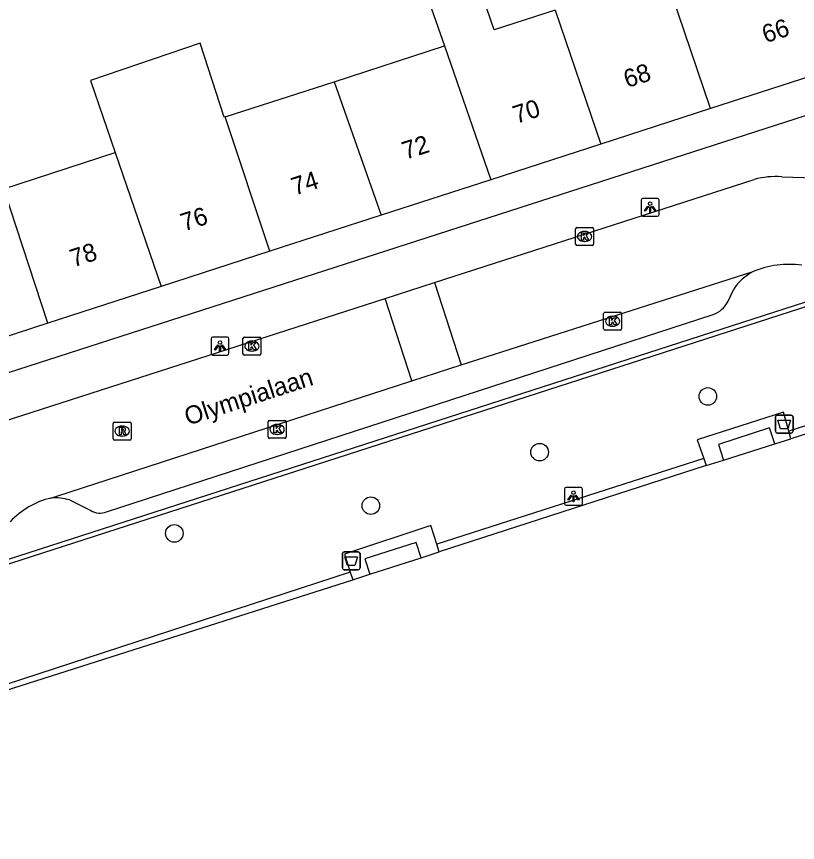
# Model space of a CAD drawing. Extents: x 158087 to 159494, y 382905 to 383981.
# Drawn here: x 159142.12 to 159185.66, y 383198.77 to 383244.83 of the extents above; entities that cross this region are included whole.
import ezdxf

# ---------------------------------------------------------------- set-up
doc = ezdxf.new("R2010")
doc.units = 0
for name, color, linetype in [('IMGEO_Afvalbak', 7, 'Continuous'), ('IMGEO_Boom', 7, 'Continuous'), ('IMGEO_Hek', 7, 'Continuous'), ('IMGEO_Kolk', 7, 'Continuous'), ('IMGEO_Lichtpunt', 7, 'Continuous'), ('IMGEO_Openbare_ruimte_label', 7, 'Continuous'), ('IMGEO_Pand', 7, 'Continuous'), ('IMGEO_Pand_nummerreeks', 7, 'Continuous'), ('IMGEO_Rijbaan_lokaal_open', 7, 'Continuous'), ('IMGEO_Rioolput', 7, 'Continuous'), ('IMGEO_Voetpad_open', 7, 'Continuous')]:
    doc.layers.add(name, color=color, linetype=linetype)

msp = doc.modelspace()

# ---------------------------------------------------------------- linework, layer by layer
at = {"layer": 'IMGEO_Afvalbak'}
for p, q in [((159184.422, 383221.698), (159184.422, 383222.498)), ((159184.422, 383222.498), (159184.422, 383221.698)), ((159184.522, 383222.598), (159185.312, 383222.598)), ((159185.312, 383222.598), (159184.522, 383222.598)), ((159185.412, 383222.498), (159185.412, 383221.698)), ((159185.412, 383221.698), (159185.412, 383222.498)), ((159185.312, 383221.598), (159184.522, 383221.598)), ((159184.522, 383221.598), (159185.312, 383221.598)), ((159160.282, 383214.075), (159160.282, 383214.875)), ((159160.282, 383214.875), (159160.282, 383214.075)), ((159160.382, 383214.975), (159161.172, 383214.975)), ((159161.172, 383214.975), (159160.382, 383214.975)), ((159161.272, 383214.875), (159161.272, 383214.075)), ((159161.272, 383214.075), (159161.272, 383214.875)), ((159161.172, 383213.975), (159160.382, 383213.975)), ((159160.382, 383213.975), (159161.172, 383213.975))]:
    msp.add_line(p, q, dxfattribs=at)
for points in [[(159184.565, 383222.312), (159185.269, 383222.312), (159185.12, 383221.842), (159184.714, 383221.842), (159184.565, 383222.312)], [(159160.425, 383214.689), (159161.129, 383214.689), (159160.98, 383214.219), (159160.574, 383214.219), (159160.425, 383214.689)]]:
    msp.add_lwpolyline(points, dxfattribs=at)
for centre, start, end in [((159184.522, 383222.498), 90, 180), ((159184.522, 383222.498), 90, 180), ((159185.312, 383222.498), 0, 90), ((159185.312, 383222.498), 360, 90), ((159184.522, 383221.698), 180, 270), ((159184.522, 383221.698), 180, 270), ((159185.312, 383221.698), 270, 0), ((159185.312, 383221.698), 270, 0), ((159160.382, 383214.875), 90, 180), ((159160.382, 383214.875), 90, 180), ((159161.172, 383214.875), 0, 90), ((159161.172, 383214.875), 360, 90), ((159160.382, 383214.075), 180, 270), ((159160.382, 383214.075), 180, 270), ((159161.172, 383214.075), 270, 0), ((159161.172, 383214.075), 270, 0)]:
    msp.add_arc(centre, 0.1, start, end, dxfattribs=at)
at = {"layer": 'IMGEO_Boom'}
for centre in [(159180.66, 383223.643), (159171.279, 383220.537), (159161.873, 383217.548), (159150.913, 383216.003)]:
    msp.add_circle(centre, 0.489, dxfattribs=at)
at = {"layer": 'IMGEO_Hek'}
msp.add_lwpolyline([(159115.411, 383205.836), (159228.05, 383242.187)], dxfattribs=at)
at = {"layer": 'IMGEO_Kolk'}
for p, q in [((159173.288, 383232.137), (159173.288, 383232.989)), ((159173.363, 383233.063), (159174.215, 383233.063)), ((159174.289, 383232.989), (159174.289, 383232.137)), ((159173.776, 383232.843), (159173.801, 383232.843)), ((159174.215, 383232.063), (159173.363, 383232.063)), ((159173.799, 383232.283), (159173.774, 383232.283)), ((159174.851, 383227.408), (159174.851, 383228.26)), ((159174.926, 383228.334), (159175.778, 383228.334)), ((159175.339, 383228.114), (159175.364, 383228.114)), ((159175.852, 383228.26), (159175.852, 383227.408)), ((159175.362, 383227.554), (159175.337, 383227.554)), ((159175.778, 383227.334), (159174.926, 383227.334)), ((159154.742, 383226.021), (159154.742, 383226.873)), ((159154.817, 383226.947), (159155.669, 383226.947)), ((159155.23, 383226.727), (159155.255, 383226.727)), ((159155.743, 383226.873), (159155.743, 383226.021)), ((159155.253, 383226.167), (159155.228, 383226.167)), ((159155.669, 383225.947), (159154.817, 383225.947)), ((159156.144, 383221.38), (159156.144, 383222.232)), ((159156.219, 383222.306), (159157.071, 383222.306)), ((159156.632, 383222.086), (159156.657, 383222.086)), ((159157.145, 383222.232), (159157.145, 383221.38)), ((159156.655, 383221.526), (159156.63, 383221.526)), ((159157.071, 383221.306), (159156.219, 383221.306))]:
    msp.add_line(p, q, dxfattribs=at)
for points in [[(159173.288, 383232.137), (159173.288, 383232.989)], [(159173.363, 383233.063), (159174.215, 383233.063)], [(159174.289, 383232.989), (159174.289, 383232.137)], [(159173.609, 383232.763), (159173.732, 383232.763), (159173.732, 383232.612), (159173.862, 383232.763), (159174.026, 383232.763), (159173.88, 383232.612), (159174.033, 383232.363), (159173.881, 383232.363), (159173.796, 383232.527), (159173.732, 383232.46), (159173.732, 383232.363), (159173.609, 383232.363), (159173.609, 383232.763)], [(159174.215, 383232.063), (159173.363, 383232.063)], [(159174.851, 383227.408), (159174.851, 383228.26)], [(159174.926, 383228.334), (159175.778, 383228.334)], [(159175.172, 383228.034), (159175.295, 383228.034), (159175.295, 383227.883), (159175.425, 383228.034), (159175.589, 383228.034), (159175.443, 383227.883), (159175.596, 383227.634), (159175.444, 383227.634), (159175.359, 383227.798), (159175.295, 383227.731), (159175.295, 383227.634), (159175.172, 383227.634), (159175.172, 383228.034)], [(159175.852, 383228.26), (159175.852, 383227.408)], [(159175.778, 383227.334), (159174.926, 383227.334)], [(159154.742, 383226.021), (159154.742, 383226.873)], [(159154.817, 383226.947), (159155.669, 383226.947)], [(159155.063, 383226.647), (159155.186, 383226.647), (159155.186, 383226.496), (159155.316, 383226.647), (159155.48, 383226.647), (159155.334, 383226.496), (159155.487, 383226.247), (159155.335, 383226.247), (159155.25, 383226.411), (159155.186, 383226.344), (159155.186, 383226.247), (159155.063, 383226.247), (159155.063, 383226.647)], [(159155.743, 383226.873), (159155.743, 383226.021)], [(159155.669, 383225.947), (159154.817, 383225.947)], [(159156.144, 383221.38), (159156.144, 383222.232)], [(159156.219, 383222.306), (159157.071, 383222.306)], [(159156.465, 383222.006), (159156.588, 383222.006), (159156.588, 383221.855), (159156.718, 383222.006), (159156.882, 383222.006), (159156.736, 383221.855), (159156.889, 383221.606), (159156.737, 383221.606), (159156.652, 383221.77), (159156.588, 383221.703), (159156.588, 383221.606), (159156.465, 383221.606), (159156.465, 383222.006)], [(159157.145, 383222.232), (159157.145, 383221.38)], [(159157.071, 383221.306), (159156.219, 383221.306)]]:
    msp.add_lwpolyline(points, dxfattribs=at)
for centre, start, end in [((159173.365, 383232.987), 91.552, 178.448), ((159173.365, 383232.987), 91.552, 178.448), ((159174.213, 383232.987), 1.552, 88.448), ((159174.213, 383232.987), 1.552, 88.448), ((159173.365, 383232.139), 181.552, 268.448), ((159173.365, 383232.139), 181.552, 268.448), ((159174.213, 383232.139), 271.552, 358.448), ((159174.213, 383232.139), 271.552, 358.448), ((159174.928, 383228.258), 91.552, 178.448), ((159174.928, 383228.258), 91.552, 178.448), ((159175.776, 383228.258), 1.552, 88.448), ((159175.776, 383228.258), 1.552, 88.448), ((159174.928, 383227.41), 181.552, 268.448), ((159174.928, 383227.41), 181.552, 268.448), ((159175.776, 383227.41), 271.552, 358.448), ((159175.776, 383227.41), 271.552, 358.448), ((159154.819, 383226.871), 91.552, 178.448), ((159154.819, 383226.871), 91.552, 178.448), ((159155.667, 383226.871), 1.552, 88.448), ((159155.667, 383226.871), 1.552, 88.448), ((159154.819, 383226.023), 181.552, 268.448), ((159154.819, 383226.023), 181.552, 268.448), ((159155.667, 383226.023), 271.552, 358.448), ((159155.667, 383226.023), 271.552, 358.448), ((159156.221, 383222.23), 91.552, 178.448), ((159156.221, 383222.23), 91.552, 178.448), ((159157.069, 383222.23), 1.552, 88.448), ((159157.069, 383222.23), 1.552, 88.448), ((159156.221, 383221.382), 181.552, 268.448), ((159156.221, 383221.382), 181.552, 268.448), ((159157.069, 383221.382), 271.552, 358.448), ((159157.069, 383221.382), 271.552, 358.448)]:
    msp.add_arc(centre, 0.0765, start, end, dxfattribs=at)
for centre, major_axis, ratio, start_param, end_param in [((159173.775, 383232.563), (-0.387, 0.002), 0.722429, 4.712389, 7.853982), ((159173.8, 383232.563), (-0.39, 0.002), 0.717154, 1.570796, 4.712389), ((159175.338, 383227.834), (-0.387, 0.002), 0.722429, 4.712389, 7.853982), ((159175.363, 383227.834), (-0.39, 0.002), 0.717154, 1.570796, 4.712389), ((159155.229, 383226.447), (-0.387, 0.002), 0.722429, 4.712389, 7.853982), ((159155.254, 383226.447), (-0.39, 0.002), 0.717154, 1.570796, 4.712389), ((159156.631, 383221.806), (-0.387, 0.002), 0.722429, 4.712389, 7.853982), ((159156.656, 383221.806), (-0.39, 0.002), 0.717154, 1.570796, 4.712389)]:
    msp.add_ellipse(centre, major_axis=major_axis, ratio=ratio, start_param=start_param, end_param=end_param, dxfattribs=at)
at = {"layer": 'IMGEO_Lichtpunt'}
for p, q in [((159176.944, 383234.594), (159176.944, 383233.787)), ((159176.944, 383234.594), (159176.944, 383233.787)), ((159177.846, 383234.689), (159177.038, 383234.689)), ((159177.846, 383234.689), (159177.038, 383234.689)), ((159177.94, 383233.787), (159177.94, 383234.594)), ((159177.94, 383233.787), (159177.94, 383234.594)), ((159177.038, 383233.693), (159177.846, 383233.693)), ((159177.038, 383233.693), (159177.846, 383233.693)), ((159152.963, 383226.854), (159152.963, 383226.047)), ((159152.963, 383226.854), (159152.963, 383226.047)), ((159153.865, 383226.949), (159153.057, 383226.949)), ((159153.865, 383226.949), (159153.057, 383226.949)), ((159153.959, 383226.047), (159153.959, 383226.854)), ((159153.959, 383226.047), (159153.959, 383226.854)), ((159153.057, 383225.953), (159153.865, 383225.953)), ((159153.057, 383225.953), (159153.865, 383225.953)), ((159172.668, 383218.477), (159172.668, 383217.67)), ((159172.668, 383218.477), (159172.668, 383217.67)), ((159173.57, 383218.572), (159172.762, 383218.572)), ((159173.57, 383218.572), (159172.762, 383218.572)), ((159173.664, 383217.67), (159173.664, 383218.477)), ((159173.664, 383217.67), (159173.664, 383218.477)), ((159172.762, 383217.576), (159173.57, 383217.576)), ((159172.762, 383217.576), (159173.57, 383217.576))]:
    msp.add_line(p, q, dxfattribs=at)
for points in [[(159177.318, 383234.258), (159177.357, 383234.23), (159177.169, 383233.968), (159177.131, 383233.995), (159177.318, 383234.258)], [(159177.42, 383234.21), (159177.467, 383234.21), (159177.467, 383233.888), (159177.42, 383233.888), (159177.42, 383234.21)], [(159177.53, 383234.23), (159177.568, 383234.257), (159177.755, 383233.995), (159177.716, 383233.967), (159177.53, 383234.23)], [(159153.337, 383226.518), (159153.376, 383226.49), (159153.188, 383226.228), (159153.15, 383226.255), (159153.337, 383226.518)], [(159153.549, 383226.49), (159153.587, 383226.517), (159153.774, 383226.255), (159153.735, 383226.227), (159153.549, 383226.49)], [(159153.439, 383226.47), (159153.486, 383226.47), (159153.486, 383226.148), (159153.439, 383226.148), (159153.439, 383226.47)], [(159173.042, 383218.141), (159173.081, 383218.113), (159172.893, 383217.851), (159172.855, 383217.878), (159173.042, 383218.141)], [(159173.144, 383218.093), (159173.191, 383218.093), (159173.191, 383217.771), (159173.144, 383217.771), (159173.144, 383218.093)], [(159173.254, 383218.113), (159173.292, 383218.14), (159173.479, 383217.878), (159173.44, 383217.85), (159173.254, 383218.113)]]:
    msp.add_lwpolyline(points, dxfattribs=at)
for centre in [(159177.443, 383234.392), (159153.462, 383226.652), (159173.167, 383218.275)]:
    msp.add_circle(centre, 0.0994, dxfattribs=at)
for centre, start, end in [((159177.038, 383234.594), 90, 180), ((159177.038, 383234.594), 90, 180), ((159177.846, 383234.594), 0, 90), ((159177.846, 383234.594), 0, 90), ((159177.038, 383233.787), 180, 270), ((159177.038, 383233.787), 180, 270), ((159177.846, 383233.787), 270, 0), ((159177.846, 383233.787), 270, 360), ((159153.057, 383226.854), 90, 180), ((159153.057, 383226.854), 90, 180), ((159153.865, 383226.854), 0, 90), ((159153.865, 383226.854), 0, 90), ((159153.057, 383226.047), 180, 270), ((159153.057, 383226.047), 180, 270), ((159153.865, 383226.047), 270, 0), ((159153.865, 383226.047), 270, 360), ((159172.762, 383218.477), 90, 180), ((159172.762, 383218.477), 90, 180), ((159173.57, 383218.477), 0, 90), ((159173.57, 383218.477), 0, 90), ((159172.762, 383217.67), 180, 270), ((159172.762, 383217.67), 180, 270), ((159173.57, 383217.67), 270, 0), ((159173.57, 383217.67), 270, 360)]:
    msp.add_arc(centre, 0.0946, start, end, dxfattribs=at)
at = {"layer": 'IMGEO_Pand'}
for points in [[(159172.14, 383245.184), (159168.748, 383244.085), (159167.771, 383246.919), (159165.02, 383245.97), (159165.98, 383243.188)], [(159180.806, 383239.694), (159178.281, 383247.173)], [(159172.14, 383245.184), (159174.699, 383237.715)], [(159153.754, 383239.227), (159153.695, 383239.208), (159152.354, 383243.35), (159146.238, 383241.255), (159147.614, 383237.238)], [(159159.827, 383241.195), (159165.98, 383243.188)], [(159165.98, 383243.188), (159168.554, 383235.725)], [(159190.072, 383242.696), (159186.971, 383241.691), (159180.806, 383239.694)], [(159153.754, 383239.227), (159159.827, 383241.195)], [(159159.827, 383241.195), (159162.447, 383233.746)], [(159180.806, 383239.694), (159174.699, 383237.715)], [(159156.238, 383231.735), (159153.754, 383239.227)], [(159174.699, 383237.715), (159168.554, 383235.725)], [(159141.406, 383235.227), (159147.614, 383237.238)], [(159147.614, 383237.238), (159150.172, 383229.77)], [(159168.554, 383235.725), (159162.447, 383233.746)], [(159143.859, 383227.725), (159141.406, 383235.227)], [(159162.447, 383233.746), (159156.238, 383231.735)], [(159156.238, 383231.735), (159150.172, 383229.77)], [(159150.172, 383229.77), (159143.859, 383227.725)], [(159143.859, 383227.725), (159137.582, 383225.691)]]:
    msp.add_lwpolyline(points, dxfattribs=at)
at = {"layer": 'IMGEO_Rijbaan_lokaal_open'}
for points in [[(159165.426, 383230.001), (159183.246, 383235.747)], [(159184.777, 383235.891), (159186.618, 383235.829)], [(159166.906, 383225.411), (159183.178, 383230.607)], [(159162.67, 383229.112), (159165.426, 383230.001)], [(159165.426, 383230.001), (159166.906, 383225.411)], [(159141.312, 383222.225), (159162.67, 383229.112)], [(159164.151, 383224.515), (159162.67, 383229.112)], [(159164.151, 383224.515), (159166.906, 383225.411)], [(159144.038, 383217.976), (159144.312, 383218.065), (159164.151, 383224.515)]]:
    msp.add_lwpolyline(points, dxfattribs=at)
for centre, radius, start, end in [((159184.453, 383231.124), 4.778, 86.113, 104.6334), ((159185.175, 383225.822), 5.185, 81.9516, 112.6556), ((159145.071, 383213.595), 4.501, 103.2621, 137.2382)]:
    msp.add_arc(centre, radius, start, end, dxfattribs=at)
at = {"layer": 'IMGEO_Rioolput'}
for p, q in [((159147.505, 383221.286), (159147.505, 383222.138)), ((159147.58, 383222.212), (159148.432, 383222.212)), ((159147.993, 383221.992), (159148.018, 383221.992)), ((159148.506, 383222.138), (159148.506, 383221.286)), ((159148.432, 383221.212), (159147.58, 383221.212)), ((159148.016, 383221.432), (159147.991, 383221.432))]:
    msp.add_line(p, q, dxfattribs=at)
for points in [[(159147.505, 383221.286), (159147.505, 383222.138)], [(159147.58, 383222.212), (159148.432, 383222.212)], [(159148.094, 383221.91), (159147.842, 383221.912), (159147.842, 383221.512)], [(159148.506, 383222.138), (159148.506, 383221.286)], [(159147.842, 383221.512), (159147.966, 383221.512), (159147.966, 383221.674), (159147.977, 383221.674)], [(159148.02, 383221.831), (159147.966, 383221.831), (159147.966, 383221.75)], [(159147.966, 383221.75), (159148.018, 383221.75)], [(159148.024, 383221.645), (159148.095, 383221.512), (159148.235, 383221.512), (159148.17, 383221.638)], [(159148.432, 383221.212), (159147.58, 383221.212)]]:
    msp.add_lwpolyline(points, dxfattribs=at)
for centre, radius, start, end in [((159147.582, 383222.136), 0.0765, 91.552, 178.448), ((159147.582, 383222.136), 0.0765, 91.552, 178.448), ((159148.093, 383221.8), 0.109, 350.3612, 89.416), ((159148.43, 383222.136), 0.0765, 1.552, 88.448), ((159148.43, 383222.136), 0.0765, 1.552, 88.448), ((159147.976, 383221.621), 0.0533, 26.0293, 88.6989), ((159148.002, 383221.939), 0.19, 274.7715, 282.9687), ((159148.026, 383221.735), 0.0964, 77.0061, 93.1865), ((159148.04, 383221.792), 0.0378, 276.6634, 79.6772), ((159148.091, 383221.8), 0.112, 277.5842, 350.9817), ((159148.075, 383221.585), 0.108, 29.5134, 73.7905), ((159147.582, 383221.288), 0.0765, 181.552, 268.448), ((159147.582, 383221.288), 0.0765, 181.552, 268.448), ((159148.43, 383221.288), 0.0765, 271.552, 358.448), ((159148.43, 383221.288), 0.0765, 271.552, 358.448)]:
    msp.add_arc(centre, radius, start, end, dxfattribs=at)
for centre, major_axis, ratio, start_param, end_param in [((159147.992, 383221.712), (-0.387, 0.002), 0.722429, 4.712389, 7.853982), ((159148.017, 383221.712), (-0.39, 0.002), 0.717154, 1.570796, 4.712389)]:
    msp.add_ellipse(centre, major_axis=major_axis, ratio=ratio, start_param=start_param, end_param=end_param, dxfattribs=at)
at = {"layer": 'IMGEO_Voetpad_open'}
for points in [[(159114.129, 383205.678), (159222.981, 383240.81)], [(159190.692, 383240.773), (159138.181, 383223.835)], [(159224.897, 383234.417), (159185.166, 383221.704)], [(159235.831, 383198.766), (159224.58, 383233.873), (159185.281, 383221.286)], [(159181.77, 383228.927), (159182.1, 383229.617)], [(159147.125, 383217.202), (159180.957, 383228.204)], [(159185.166, 383221.704), (159184.872, 383222.772), (159180.063, 383221.221), (159180.433, 383220.181)], [(159184.386, 383221.001), (159184.102, 383221.882), (159181.245, 383220.967), (159181.525, 383220.089)], [(159185.281, 383221.286), (159185.166, 383221.704)], [(159181.525, 383220.089), (159184.386, 383221.001)], [(159184.386, 383221.001), (159185.281, 383221.286)], [(159180.433, 383220.181), (159165.547, 383215.408)], [(159180.433, 383220.181), (159180.574, 383219.786)], [(159180.574, 383219.786), (159181.525, 383220.089)], [(159180.574, 383219.786), (159165.688, 383214.968)], [(159145.075, 383217.868), (159146.26, 383217.28)], [(159165.547, 383215.408), (159165.215, 383216.442), (159160.395, 383214.851), (159160.72, 383213.85)], [(159164.669, 383214.641), (159164.394, 383215.499), (159161.537, 383214.583), (159161.812, 383213.726)], [(159165.688, 383214.968), (159165.547, 383215.408)], [(159161.812, 383213.726), (159164.669, 383214.641)], [(159164.669, 383214.641), (159165.688, 383214.968)], [(159160.72, 383213.85), (159121.374, 383201.004), (159121.424, 383200.847)], [(159160.72, 383213.85), (159160.86, 383213.421)], [(159160.86, 383213.421), (159161.812, 383213.726)], [(159121.589, 383200.782), (159136.521, 383205.653), (159136.883, 383205.771), (159160.86, 383213.421)]]:
    msp.add_lwpolyline(points, dxfattribs=at)
for centre, radius, start, end in [((159184.545, 383228.036), 2.912, 118.0059, 147.1208), ((159180.38, 383229.671), 1.577, 291.4611, 331.8322), ((159144.273, 383215.2), 2.786, 73.2694, 94.8392), ((159146.773, 383218.13), 0.993, 238.9156, 290.7792)]:
    msp.add_arc(centre, radius, start, end, dxfattribs=at)

# ---------------------------------------------------------------- texts
at = {"layer": 'IMGEO_Openbare_ruimte_label'}
msp.add_text('Olympialaan', height=1, rotation=18.0001, dxfattribs=at).set_placement((159151.671, 383222.011))
at = {"layer": 'IMGEO_Pand_nummerreeks'}
for s, rotation, p in [('66', 17.9524, (159183.876, 383243.337)), ('68', 17.9508, (159176.158, 383240.837)), ('70', 17.9508, (159169.983, 383238.837)), ('72', 17.9502, (159163.803, 383236.834)), ('74', 17.9502, (159157.631, 383234.834)), ('76', 17.9508, (159151.455, 383232.835)), ('78', 17.9502, (159145.284, 383230.834))]:
    msp.add_text(s, height=1, rotation=rotation, dxfattribs=at).set_placement(p)

doc.saveas('drawing.dxf')
